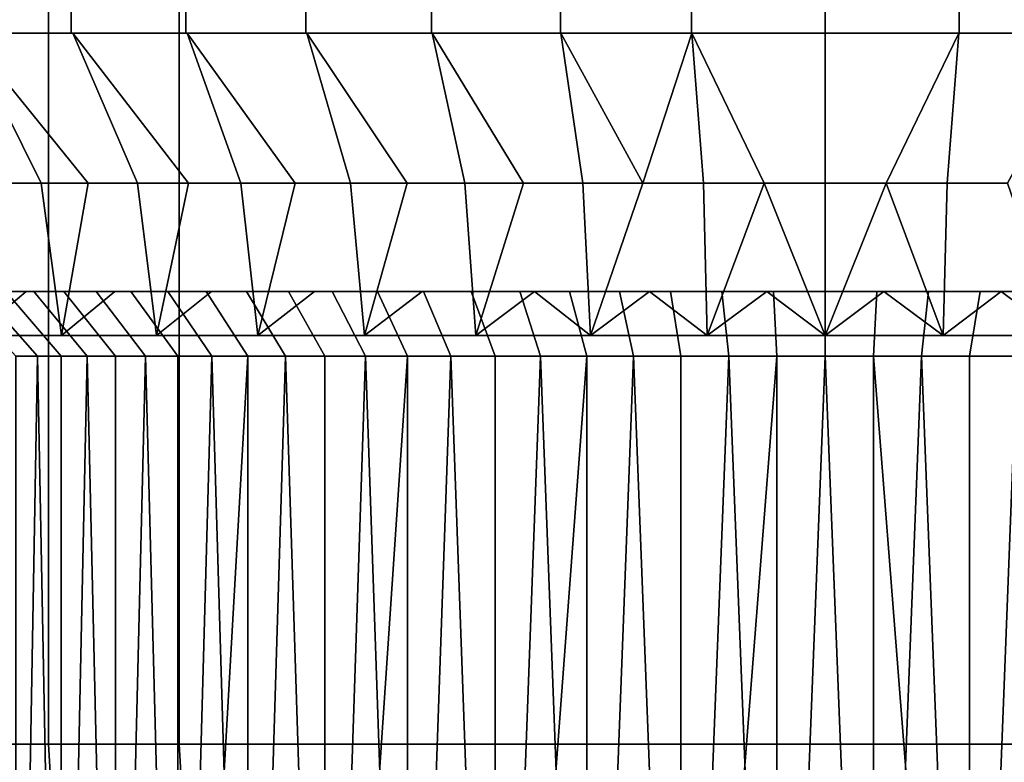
# Model space of a CAD drawing. Header units: metres. Extents: x -109 to 109, y -100 to 76.
# Tile 261 of 337: x 70.27 to 77.89, y 5.86 to 11.6. Entities that reach past the tile are written whole.
import ezdxf

# ---------------------------------------------------------------- set-up
doc = ezdxf.new("R2010")
doc.units = ezdxf.units.M
doc.layers.add('solid_21062310', color=7, linetype='CONTINUOUS')

msp = doc.modelspace()

# ---------------------------------------------------------------- linework, layer by layer
at = {"layer": 'solid_21062310'}
for points in [[(69.83886, 14.5, 8.1166), (70.666496, 14.5, 8.730422), (70.665344, 11.5, 8.729441), (69.840149, 11.5, 8.11726)], [(70.666496, 14.5, -8.730422), (69.83886, 14.5, -8.1166), (69.840149, 11.5, -8.11726), (70.665344, 11.5, -8.729441)], [(70.666496, 14.5, 8.730422), (71.550323, 14.5, 9.260166), (71.551567, 11.5, 9.260394), (70.665344, 11.5, 8.729441)], [(71.550323, 14.5, -9.260166), (70.666496, 14.5, -8.730422), (70.665344, 11.5, -8.729441), (71.551567, 11.5, -9.260394)], [(71.550323, 14.5, 9.260166), (72.481812, 14.5, 9.70073), (72.48069, 11.5, 9.700171), (71.551567, 11.5, 9.260394)], [(71.550323, 14.5, -9.260166), (71.551567, 11.5, -9.260394), (72.48069, 11.5, -9.700171), (72.481812, 14.5, -9.70073)], [(72.481812, 14.5, 9.70073), (73.452003, 14.5, 10.047871), (73.45282, 11.5, 10.047668), (72.48069, 11.5, 9.700171)], [(73.452003, 14.5, -10.047871), (72.481812, 14.5, -9.70073), (72.48069, 11.5, -9.700171), (73.45282, 11.5, -10.047668)], [(73.452003, 14.5, 10.047871), (74.451546, 14.5, 10.298244), (74.450508, 11.5, 10.298027), (73.45282, 11.5, 10.047668)], [(74.451546, 14.5, -10.298244), (73.452003, 14.5, -10.047871), (73.45282, 11.5, -10.047668), (74.450508, 11.5, -10.298027)], [(75.470818, 14.5, 10.449439), (75.464752, 11.5, 10.448322), (74.450508, 11.5, 10.298027), (74.451546, 14.5, 10.298244)], [(75.470818, 14.5, -10.449439), (74.451546, 14.5, -10.298244), (74.450508, 11.5, -10.298027), (75.464752, 11.5, -10.448322)], [(75.470818, 14.5, 10.449439), (76.5, 14.5, 10.5), (76.5, 11.5, 10.5), (75.464752, 11.5, 10.448322)], [(76.5, 14.5, -10.5), (75.470818, 14.5, -10.449439), (75.464752, 11.5, -10.448322), (76.5, 11.5, -10.5)], [(76.5, 14.5, 10.5), (77.529182, 14.5, 10.449439), (77.535248, 11.5, 10.448322), (76.5, 11.5, 10.5)], [(77.529182, 14.5, -10.449439), (76.5, 14.5, -10.5), (76.5, 11.5, -10.5), (77.535248, 11.5, -10.448322)], [(77.529182, 14.5, -10.449439), (77.535248, 11.5, -10.448322), (78.549492, 11.5, -10.298027), (78.548454, 14.5, -10.298244)], [(77.529182, 14.5, 10.449439), (78.548454, 14.5, 10.298244), (78.549492, 11.5, 10.298027), (77.535248, 11.5, 10.448322)], [(70.489227, 6, -11.526952), (69.522751, 6, -10.968957), (69.522751, 14, -10.968957), (70.489227, 14, -11.526952)], [(69.522751, 6, 10.968957), (70.489227, 6, 11.526952), (70.489227, 14, 11.526952), (69.522751, 14, 10.968957)], [(71.5, 6, -12), (70.489227, 6, -11.526952), (70.489227, 14, -11.526952), (71.5, 14, -12)], [(70.489227, 6, 11.526952), (71.5, 6, 12), (71.5, 14, 12), (70.489227, 14, 11.526952)], [(71.5, 6, -12), (71.5, 14, -12), (81.5, 14, -12), (81.5, 6, -12)], [(71.5, 14, 12), (71.5, 6, 12), (81.5, 6, 12), (81.5, 14, 12)], [(70.081909, 10.337998, -6.751787), (70.432152, 10.337998, -7.068225), (69.854477, 11.5, -8.099907), (69.09037, 11.5, -7.407413)], [(70.432152, 10.337998, 7.068224), (70.081909, 10.337998, 6.751786), (69.09037, 11.5, 7.407412), (69.854477, 11.5, 8.099906)], [(70.677902, 11.5, 8.710778), (69.854477, 11.5, 8.099906), (69.840149, 11.5, 8.11726), (70.665344, 11.5, 8.729441)], [(70.677902, 11.5, -8.710779), (70.665344, 11.5, -8.729441), (69.840149, 11.5, -8.11726), (69.854477, 11.5, -8.099907)], [(70.797974, 10.337998, -7.36651), (71.178413, 10.337998, -7.645866), (70.677902, 11.5, -8.710779), (69.854477, 11.5, -8.099907)], [(70.797974, 10.337998, -7.36651), (69.854477, 11.5, -8.099907), (70.432152, 10.337998, -7.068225)], [(71.178413, 10.337998, 7.645865), (70.797974, 10.337998, 7.366509), (69.854477, 11.5, 8.099906), (70.677902, 11.5, 8.710778)], [(70.432152, 10.337998, 7.068224), (69.854477, 11.5, 8.099906), (70.797974, 10.337998, 7.366509)], [(71.562141, 11.5, 9.240548), (70.677902, 11.5, 8.710778), (70.665344, 11.5, 8.729441), (71.551567, 11.5, 9.260394)], [(71.562149, 11.5, -9.24055), (71.551567, 11.5, -9.260394), (70.665344, 11.5, -8.729441), (70.677902, 11.5, -8.710779)], [(71.572487, 10.337998, -7.905579), (71.979202, 10.337998, -8.144994), (71.562149, 11.5, -9.24055), (70.677902, 11.5, -8.710779)], [(71.572487, 10.337998, -7.905579), (70.677902, 11.5, -8.710779), (71.178413, 10.337998, -7.645866)], [(71.979202, 10.337998, 8.144994), (71.572487, 10.337998, 7.905579), (70.677902, 11.5, 8.710778), (71.562141, 11.5, 9.240548)], [(71.178413, 10.337998, 7.645865), (70.677902, 11.5, 8.710778), (71.572487, 10.337998, 7.905579)], [(72.489258, 11.5, 9.679363), (71.562141, 11.5, 9.240548), (71.551567, 11.5, 9.260394), (72.48069, 11.5, 9.700171)], [(72.489258, 11.5, -9.679364), (72.48069, 11.5, -9.700171), (71.551567, 11.5, -9.260394), (71.562149, 11.5, -9.24055)], [(72.826385, 10.337998, 8.560554), (72.397522, 10.337998, 8.363503), (71.562141, 11.5, 9.240548), (72.489258, 11.5, 9.679363)], [(71.979202, 10.337998, 8.144994), (71.562141, 11.5, 9.240548), (72.397522, 10.337998, 8.363503)], [(72.397522, 10.337998, -8.363504), (72.826385, 10.337998, -8.560554), (72.489258, 11.5, -9.679364), (71.562149, 11.5, -9.24055)], [(72.397522, 10.337998, -8.363504), (71.562149, 11.5, -9.24055), (71.979202, 10.337998, -8.144994)], [(73.459404, 11.5, 10.026144), (72.489258, 11.5, 9.679363), (72.48069, 11.5, 9.700171), (73.45282, 11.5, 10.047668)], [(73.459412, 11.5, -10.026145), (73.45282, 11.5, -10.047668), (72.48069, 11.5, -9.700171), (72.489258, 11.5, -9.679364)], [(73.264694, 10.337998, -8.735636), (73.711319, 10.337997, -8.888295), (73.459412, 11.5, -10.026145), (72.489258, 11.5, -9.679364)], [(73.264694, 10.337998, -8.735636), (72.489258, 11.5, -9.679364), (72.826385, 10.337998, -8.560554)], [(73.711319, 10.337997, 8.888294), (73.264694, 10.337998, 8.735635), (72.489258, 11.5, 9.679363), (73.459404, 11.5, 10.026144)], [(72.826385, 10.337998, 8.560554), (72.489258, 11.5, 9.679363), (73.264694, 10.337998, 8.735635)], [(74.455025, 11.5, 10.27599), (73.459404, 11.5, 10.026144), (73.45282, 11.5, 10.047668), (74.450508, 11.5, 10.298027)], [(74.455032, 11.5, -10.27599), (74.450508, 11.5, -10.298027), (73.45282, 11.5, -10.047668), (73.459412, 11.5, -10.026145)], [(74.624863, 10.337998, 9.124823), (74.1651, 10.337997, 9.018136), (73.459404, 11.5, 10.026144), (74.455025, 11.5, 10.27599)], [(73.711319, 10.337997, 8.888294), (73.459404, 11.5, 10.026144), (74.1651, 10.337997, 9.018136)], [(74.1651, 10.337997, -9.018136), (74.624863, 10.337998, -9.124824), (74.455032, 11.5, -10.27599), (73.459412, 11.5, -10.026145)], [(74.1651, 10.337997, -9.018136), (73.459412, 11.5, -10.026145), (73.711319, 10.337997, -8.888295)], [(75.467064, 11.5, 10.425957), (74.455025, 11.5, 10.27599), (74.450508, 11.5, 10.298027), (75.464752, 11.5, 10.448322)], [(75.467072, 11.5, -10.425957), (75.464752, 11.5, -10.448322), (74.450508, 11.5, -10.298027), (74.455032, 11.5, -10.27599)], [(74.624863, 10.337998, 9.124823), (74.455025, 11.5, 10.27599), (75.467064, 11.5, 10.425957), (75.089424, 10.337998, 9.208085)], [(75.089432, 10.337998, -9.208085), (75.55761, 10.337998, -9.26771), (75.467072, 11.5, -10.425957), (74.455032, 11.5, -10.27599)], [(75.089432, 10.337998, -9.208085), (74.455032, 11.5, -10.27599), (74.624863, 10.337998, -9.124824)], [(75.089424, 10.337998, 9.208085), (75.467064, 11.5, 10.425957), (75.55761, 10.337998, 9.26771)], [(76.5, 11.5, 10.4775), (75.467064, 11.5, 10.425957), (75.464752, 11.5, 10.448322), (76.5, 11.5, 10.5)], [(75.467072, 11.5, -10.425957), (76.5, 11.5, -10.4775), (76.5, 11.5, -10.5), (75.464752, 11.5, -10.448322)], [(75.467064, 11.5, 10.425957), (76.5, 11.5, 10.4775), (76.5, 10.338, 9.3155), (76.028206, 10.337999, 9.303545)], [(75.55761, 10.337998, 9.26771), (75.467064, 11.5, 10.425957), (76.028206, 10.337999, 9.303545)], [(76.028206, 10.337999, -9.303545), (76.5, 10.338, -9.3155), (76.5, 11.5, -10.4775), (75.467072, 11.5, -10.425957)], [(76.028206, 10.337999, -9.303545), (75.467072, 11.5, -10.425957), (75.55761, 10.337998, -9.26771)], [(77.532936, 11.5, -10.425957), (76.5, 11.5, -10.4775), (76.5, 10.338, -9.3155), (76.971794, 10.337999, -9.303545)], [(76.5, 11.5, 10.4775), (77.532928, 11.5, 10.425957), (76.971794, 10.337999, 9.303545), (76.5, 10.338, 9.3155)], [(77.532928, 11.5, 10.425957), (76.5, 11.5, 10.4775), (76.5, 11.5, 10.5), (77.535248, 11.5, 10.448322)], [(76.5, 11.5, -10.4775), (77.532936, 11.5, -10.425957), (77.535248, 11.5, -10.448322), (76.5, 11.5, -10.5)], [(77.532936, 11.5, -10.425957), (76.971794, 10.337999, -9.303545), (77.44239, 10.337998, -9.26771)], [(77.532928, 11.5, 10.425957), (77.44239, 10.337998, 9.26771), (76.971794, 10.337999, 9.303545)], [(78.544975, 11.5, -10.27599), (77.532936, 11.5, -10.425957), (77.44239, 10.337998, -9.26771), (77.910576, 10.337998, -9.208085)], [(77.532928, 11.5, 10.425957), (78.544968, 11.5, 10.27599), (77.910568, 10.337998, 9.208085), (77.44239, 10.337998, 9.26771)], [(77.532928, 11.5, 10.425957), (77.535248, 11.5, 10.448322), (78.549492, 11.5, 10.298027), (78.544968, 11.5, 10.27599)], [(77.532936, 11.5, -10.425957), (78.544975, 11.5, -10.27599), (78.549492, 11.5, -10.298027), (77.535248, 11.5, -10.448322)], [(70.432152, 10.337998, -7.068225), (70.081909, 10.337998, -6.751787), (69.912949, 9.162004, -6.587053), (70.590309, 9.162004, -7.200979)], [(70.081909, 10.337998, 6.751786), (70.432152, 10.337998, 7.068224), (70.590309, 9.162004, 7.200979), (69.912949, 9.162004, 6.587053)], [(70.797974, 10.337998, -7.36651), (70.432152, 10.337998, -7.068225), (70.590309, 9.162004, -7.200979)], [(70.432152, 10.337998, 7.068224), (70.797974, 10.337998, 7.366509), (70.590309, 9.162004, 7.200979)], [(71.178413, 10.337998, -7.645866), (70.797974, 10.337998, -7.36651), (70.590309, 9.162004, -7.200979), (71.324585, 9.162004, -7.745555)], [(70.797974, 10.337998, 7.366509), (71.178413, 10.337998, 7.645865), (71.324585, 9.162004, 7.745555), (70.590309, 9.162004, 7.200979)], [(71.572487, 10.337998, -7.905579), (71.178413, 10.337998, -7.645866), (71.324585, 9.162004, -7.745555)], [(71.178413, 10.337998, 7.645865), (71.572487, 10.337998, 7.905579), (71.324585, 9.162004, 7.745555)], [(71.979202, 10.337998, -8.144994), (71.572487, 10.337998, -7.905579), (71.324585, 9.162004, -7.745555), (72.108704, 9.162004, -8.215537)], [(71.572487, 10.337998, 7.905579), (71.979202, 10.337998, 8.144994), (72.108704, 9.162004, 8.215537), (71.324585, 9.162004, 7.745555)], [(72.397522, 10.337998, -8.363504), (71.979202, 10.337998, -8.144994), (72.108704, 9.162004, -8.215537)], [(71.979202, 10.337998, 8.144994), (72.397522, 10.337998, 8.363503), (72.108704, 9.162004, 8.215537)], [(72.826385, 10.337998, -8.560554), (72.397522, 10.337998, -8.363504), (72.108704, 9.162004, -8.215537), (72.935112, 9.162004, -8.6064)], [(72.397522, 10.337998, 8.363503), (72.826385, 10.337998, 8.560554), (72.935112, 9.162004, 8.6064), (72.108704, 9.162004, 8.215537)], [(73.264694, 10.337998, -8.735636), (72.826385, 10.337998, -8.560554), (72.935112, 9.162004, -8.6064)], [(72.826385, 10.337998, 8.560554), (73.264694, 10.337998, 8.735635), (72.935112, 9.162004, 8.6064)], [(73.711319, 10.337997, -8.888295), (73.264694, 10.337998, -8.735636), (72.935112, 9.162004, -8.6064), (73.795853, 9.162004, -8.914378)], [(73.264694, 10.337998, 8.735635), (73.711319, 10.337997, 8.888294), (73.795853, 9.162004, 8.914378), (72.935112, 9.162004, 8.6064)], [(74.1651, 10.337997, -9.018136), (73.711319, 10.337997, -8.888295), (73.795853, 9.162004, -8.914378)], [(73.711319, 10.337997, 8.888294), (74.1651, 10.337997, 9.018136), (73.795853, 9.162004, 8.914378)], [(74.624863, 10.337998, -9.124824), (74.1651, 10.337997, -9.018136), (73.795853, 9.162004, -8.914378), (74.682632, 9.162004, -9.136505)], [(74.1651, 10.337997, 9.018136), (74.624863, 10.337998, 9.124823), (74.682632, 9.162004, 9.136505), (73.795853, 9.162004, 8.914378)], [(75.089432, 10.337998, -9.208085), (74.624863, 10.337998, -9.124824), (74.682632, 9.162004, -9.136505)], [(74.624863, 10.337998, 9.124823), (75.089424, 10.337998, 9.208085), (74.682632, 9.162004, 9.136505)], [(75.55761, 10.337998, -9.26771), (75.089432, 10.337998, -9.208085), (74.682632, 9.162004, -9.136505), (75.586922, 9.162004, -9.270643)], [(75.089424, 10.337998, 9.208085), (75.55761, 10.337998, 9.26771), (75.586922, 9.162004, 9.270643), (74.682632, 9.162004, 9.136505)], [(75.55761, 10.337998, -9.26771), (75.586922, 9.162004, -9.270643), (76.5, 9.162004, -9.3155), (76.028206, 10.337999, -9.303545)], [(75.55761, 10.337998, 9.26771), (76.028206, 10.337999, 9.303545), (75.586922, 9.162004, 9.270643)], [(76.028206, 10.337999, 9.303545), (76.5, 10.338, 9.3155), (76.5, 9.162004, 9.3155), (75.586922, 9.162004, 9.270643)], [(76.028206, 10.337999, -9.303545), (76.5, 9.162004, -9.3155), (76.5, 10.338, -9.3155)], [(76.971794, 10.337999, -9.303545), (76.5, 10.338, -9.3155), (76.5, 9.162004, -9.3155), (77.413078, 9.162004, -9.270643)], [(76.5, 10.338, 9.3155), (76.971794, 10.337999, 9.303545), (76.5, 9.162004, 9.3155)], [(77.44239, 10.337998, 9.26771), (77.413078, 9.162004, 9.270643), (76.5, 9.162004, 9.3155), (76.971794, 10.337999, 9.303545)], [(77.44239, 10.337998, -9.26771), (76.971794, 10.337999, -9.303545), (77.413078, 9.162004, -9.270643)], [(77.910576, 10.337998, -9.208085), (77.44239, 10.337998, -9.26771), (77.413078, 9.162004, -9.270643), (78.317368, 9.162004, -9.136505)], [(77.44239, 10.337998, 9.26771), (77.910568, 10.337998, 9.208085), (78.317368, 9.162004, 9.136505), (77.413078, 9.162004, 9.270643)], [(70.159279, 9.5, -3.814365), (70.375885, 9.5, -4.153328), (68.650032, 9.5, -4.355226), (68.250862, 9.5, -3.541685)], [(70.375885, 9.5, 4.153332), (68.650032, 9.5, 4.355226), (69.132713, 9.5, 5.129532), (70.609497, 9.5, 4.478972)], [(70.375885, 9.5, 4.153332), (70.159279, 9.5, 3.814368), (68.650032, 9.5, 4.355226)], [(70.859222, 9.5, -4.789586), (71.127335, 9.5, -5.088079), (69.132713, 9.5, -5.129532), (68.650032, 9.5, -4.355226)], [(70.609489, 9.5, -4.47897), (70.859222, 9.5, -4.789586), (68.650032, 9.5, -4.355226)], [(70.375885, 9.5, -4.153328), (70.609489, 9.5, -4.47897), (68.650032, 9.5, -4.355226)], [(71.127335, 9.5, 5.088082), (69.132713, 9.5, 5.129532), (69.68734, 9.5, 5.846404), (71.411888, 9.5, 5.372636)], [(70.859222, 9.5, 4.789588), (70.609497, 9.5, 4.478972), (69.132713, 9.5, 5.129532)], [(71.127335, 9.5, 5.088082), (70.859222, 9.5, 4.789588), (69.132713, 9.5, 5.129532)], [(71.411888, 9.5, -5.372634), (71.710381, 9.5, -5.640747), (69.68734, 9.5, -5.846404), (69.132713, 9.5, -5.129532)], [(71.127335, 9.5, -5.088079), (71.411888, 9.5, -5.372634), (69.132713, 9.5, -5.129532)], [(69.299019, 9.162004, 5.909691), (69.912949, 9.162004, 6.587053), (70.315765, 9.5, 6.50709), (69.68734, 9.5, 5.846404)], [(69.299019, 9.162004, -5.909691), (69.68734, 9.5, -5.846404), (70.315765, 9.5, -6.50709), (69.912949, 9.162004, -6.587053)], [(71.710381, 9.5, 5.640749), (69.68734, 9.5, 5.846404), (70.315765, 9.5, 6.50709), (72.020988, 9.5, 5.890477)], [(71.710381, 9.5, 5.640749), (71.411888, 9.5, 5.372636), (69.68734, 9.5, 5.846404)], [(72.346619, 9.5, -6.124084), (72.685562, 9.5, -6.340685), (70.315765, 9.5, -6.50709), (69.68734, 9.5, -5.846404)], [(72.020988, 9.5, -5.890475), (72.346619, 9.5, -6.124084), (69.68734, 9.5, -5.846404)], [(71.710381, 9.5, -5.640747), (72.020988, 9.5, -5.890475), (69.68734, 9.5, -5.846404)], [(70.237671, 8.999996, -2.897114), (70.403702, 8.999996, -3.231897), (69.961525, 9.5, -3.465024), (69.784302, 9.5, -3.107899)], [(70.237679, 8.999996, 2.897117), (69.784309, 9.5, 3.107903), (69.961525, 9.5, 3.465028), (70.403702, 8.999996, 3.2319)], [(69.912949, 9.162004, 6.587053), (70.590309, 9.162004, 7.200979), (71.004105, 9.5, 7.098603), (70.315765, 9.5, 6.50709)], [(69.912949, 9.162004, -6.587053), (70.315765, 9.5, -6.50709), (71.004105, 9.5, -7.098603), (70.590309, 9.162004, -7.200979)], [(70.403702, 8.999996, -3.231897), (70.587631, 8.999996, -3.55723), (70.159279, 9.5, -3.814365), (69.961525, 9.5, -3.465024)], [(70.403702, 8.999996, 3.2319), (69.961525, 9.5, 3.465028), (70.159279, 9.5, 3.814368), (70.587631, 8.999996, 3.557232)], [(70.587631, 8.999996, -3.55723), (70.788918, 8.999996, -3.872146), (70.375885, 9.5, -4.153328), (70.159279, 9.5, -3.814365)], [(70.788918, 8.999996, 3.872148), (70.587631, 8.999996, 3.557232), (70.159279, 9.5, 3.814368), (70.375885, 9.5, 4.153332)], [(72.68557, 9.5, 6.340687), (70.315765, 9.5, 6.50709), (71.004105, 9.5, 7.098603), (73.034897, 9.5, 6.538435)], [(72.346619, 9.5, 6.124085), (72.020988, 9.5, 5.890477), (70.315765, 9.5, 6.50709)], [(72.68557, 9.5, 6.340687), (72.346619, 9.5, 6.124085), (70.315765, 9.5, 6.50709)], [(73.759949, 9.5, -6.873666), (74.137604, 9.5, -7.01232), (71.004105, 9.5, -7.098603), (70.315765, 9.5, -6.50709)], [(73.392014, 9.5, -6.715655), (73.759949, 9.5, -6.873666), (70.315765, 9.5, -6.50709)], [(73.034897, 9.5, -6.538434), (73.392014, 9.5, -6.715655), (70.315765, 9.5, -6.50709)], [(72.685562, 9.5, -6.340685), (73.034897, 9.5, -6.538434), (70.315765, 9.5, -6.50709)], [(71.006958, 8.999996, -4.175703), (70.609489, 9.5, -4.47897), (70.375885, 9.5, -4.153328), (70.788918, 8.999996, -3.872146)], [(71.006958, 8.999996, 4.175705), (70.788918, 8.999996, 3.872148), (70.375885, 9.5, 4.153332), (70.609497, 9.5, 4.478972)], [(70.590309, 9.162004, 7.200979), (71.324585, 9.162004, 7.745555), (71.751602, 9.5, 7.618316), (71.004105, 9.5, 7.098603)], [(70.590309, 9.162004, -7.200979), (71.004105, 9.5, -7.098603), (71.751602, 9.5, -7.618316), (71.324585, 9.162004, -7.745555)], [(71.241104, 8.999996, -4.466993), (70.859222, 9.5, -4.789586), (70.609489, 9.5, -4.47897), (71.006958, 8.999996, -4.175703)], [(71.241104, 8.999996, 4.466995), (71.006958, 8.999996, 4.175705), (70.609497, 9.5, 4.478972), (70.859222, 9.5, 4.789588)], [(71.490654, 8.999996, -4.74515), (71.127335, 9.5, -5.088079), (70.859222, 9.5, -4.789586), (71.241104, 8.999996, -4.466993)], [(71.490654, 8.999996, 4.745152), (71.241104, 8.999996, 4.466995), (70.859222, 9.5, 4.789588), (71.127335, 9.5, 5.088082)], [(74.137604, 9.5, 7.012321), (71.004105, 9.5, 7.098603), (71.751602, 9.5, 7.618316), (74.521645, 9.5, 7.130449)], [(73.392021, 9.5, 6.715657), (73.034897, 9.5, 6.538435), (71.004105, 9.5, 7.098603)], [(73.759956, 9.5, 6.873668), (73.392021, 9.5, 6.715657), (71.004105, 9.5, 7.098603)], [(74.137604, 9.5, 7.012321), (73.759956, 9.5, 6.873668), (71.004105, 9.5, 7.098603)], [(75.700111, 9.5, -7.356211), (76.100716, 9.5, -7.388991), (71.751602, 9.5, -7.618316), (71.004105, 9.5, -7.098603)], [(75.301659, 9.5, -7.302052), (75.700111, 9.5, -7.356211), (71.004105, 9.5, -7.098603)], [(74.908836, 9.5, -7.226904), (75.301659, 9.5, -7.302052), (71.004105, 9.5, -7.098603)], [(74.521645, 9.5, -7.130448), (74.908836, 9.5, -7.226904), (71.004105, 9.5, -7.098603)], [(74.137604, 9.5, -7.01232), (74.521645, 9.5, -7.130448), (71.004105, 9.5, -7.098603)], [(71.490654, 8.999996, -4.74515), (71.754868, 8.999996, -5.009363), (71.411888, 9.5, -5.372634), (71.127335, 9.5, -5.088079)], [(71.754868, 8.999996, 5.009364), (71.490654, 8.999996, 4.745152), (71.127335, 9.5, 5.088082), (71.411888, 9.5, 5.372636)], [(71.324585, 9.162004, 7.745555), (72.108704, 9.162004, 8.215537), (72.546799, 9.5, 8.060247), (71.751602, 9.5, 7.618316)], [(71.324585, 9.162004, -7.745555), (71.751602, 9.5, -7.618316), (72.546799, 9.5, -8.060247), (72.108704, 9.162004, -8.215537)], [(71.754868, 8.999996, -5.009363), (72.032982, 8.999996, -5.258876), (71.710381, 9.5, -5.640747), (71.411888, 9.5, -5.372634)], [(71.754868, 8.999996, 5.009364), (71.411888, 9.5, 5.372636), (71.710381, 9.5, 5.640749), (72.03299, 8.999996, 5.258877)], [(72.032982, 8.999996, -5.258876), (72.324211, 8.999996, -5.492975), (72.020988, 9.5, -5.890475), (71.710381, 9.5, -5.640747)], [(72.03299, 8.999996, 5.258877), (71.710381, 9.5, 5.640749), (72.020988, 9.5, 5.890477), (72.324211, 8.999996, 5.492976)], [(76.899284, 9.5, 7.388991), (71.751602, 9.5, 7.618316), (72.546799, 9.5, 8.060247), (81.248398, 9.5, 7.618316)], [(74.908836, 9.5, 7.226905), (74.521645, 9.5, 7.130449), (71.751602, 9.5, 7.618316)], [(75.301659, 9.5, 7.302053), (74.908836, 9.5, 7.226905), (71.751602, 9.5, 7.618316)], [(75.700119, 9.5, 7.356211), (75.301659, 9.5, 7.302053), (71.751602, 9.5, 7.618316)], [(76.100723, 9.5, 7.388991), (75.700119, 9.5, 7.356211), (71.751602, 9.5, 7.618316)], [(76.5, 9.5, 7.400004), (76.100723, 9.5, 7.388991), (71.751602, 9.5, 7.618316)], [(76.899284, 9.5, 7.388991), (76.5, 9.5, 7.400004), (71.751602, 9.5, 7.618316)], [(80.453201, 9.5, -8.060247), (72.546799, 9.5, -8.060247), (71.751602, 9.5, -7.618316)], [(76.100716, 9.5, -7.388991), (81.248398, 9.5, -7.618316), (80.453201, 9.5, -8.060247), (71.751602, 9.5, -7.618316)], [(72.324211, 8.999996, -5.492975), (72.627708, 8.999996, -5.710985), (72.346619, 9.5, -6.124084), (72.020988, 9.5, -5.890475)], [(72.324211, 8.999996, 5.492976), (72.020988, 9.5, 5.890477), (72.346619, 9.5, 6.124085), (72.627708, 8.999996, 5.710986)], [(72.108704, 9.162004, 8.215537), (72.935112, 9.162004, 8.6064), (73.381607, 9.5, 8.417965), (72.546799, 9.5, 8.060247)], [(72.108704, 9.162004, -8.215537), (72.546799, 9.5, -8.060247), (73.381607, 9.5, -8.417965), (72.935112, 9.162004, -8.6064)], [(72.627708, 8.999996, -5.710985), (72.942604, 8.999996, -5.912269), (72.685562, 9.5, -6.340685), (72.346619, 9.5, -6.124084)], [(72.627708, 8.999996, 5.710986), (72.346619, 9.5, 6.124085), (72.68557, 9.5, 6.340687), (72.942604, 8.999996, 5.91227)], [(72.546799, 9.5, 8.060247), (80.453201, 9.5, 8.060247), (81.248398, 9.5, 7.618316)], [(72.546799, 9.5, 8.060247), (73.381607, 9.5, 8.417965), (80.453201, 9.5, 8.060247)], [(79.618393, 9.5, -8.417965), (73.381607, 9.5, -8.417965), (72.546799, 9.5, -8.060247)], [(80.453201, 9.5, -8.060247), (79.618393, 9.5, -8.417965), (72.546799, 9.5, -8.060247)], [(72.942604, 8.999996, -5.912269), (73.26796, 8.999996, -6.09622), (73.034897, 9.5, -6.538434), (72.685562, 9.5, -6.340685)], [(73.26796, 8.999996, 6.096221), (72.942604, 8.999996, 5.91227), (72.68557, 9.5, 6.340687), (73.034897, 9.5, 6.538435)], [(72.935112, 9.162004, 8.6064), (73.795853, 9.162004, 8.914378), (74.251144, 9.5, 8.691162), (73.381607, 9.5, 8.417965)], [(72.935112, 9.162004, -8.6064), (73.381607, 9.5, -8.417965), (74.251144, 9.5, -8.691162), (73.795853, 9.162004, -8.914378)], [(73.602798, 8.999996, -6.262286), (73.392014, 9.5, -6.715655), (73.034897, 9.5, -6.538434), (73.26796, 8.999996, -6.09622)], [(73.602798, 8.999996, 6.262287), (73.26796, 8.999996, 6.096221), (73.034897, 9.5, 6.538435), (73.392021, 9.5, 6.715657)], [(73.381607, 9.5, 8.417965), (79.618393, 9.5, 8.417965), (80.453201, 9.5, 8.060247)], [(73.381607, 9.5, 8.417965), (74.251144, 9.5, 8.691162), (79.618393, 9.5, 8.417965)], [(78.748856, 9.5, -8.691162), (74.251144, 9.5, -8.691162), (73.381607, 9.5, -8.417965)], [(79.618393, 9.5, -8.417965), (78.748856, 9.5, -8.691162), (73.381607, 9.5, -8.417965)], [(73.946114, 8.999996, -6.409967), (73.759949, 9.5, -6.873666), (73.392014, 9.5, -6.715655), (73.602798, 8.999996, -6.262286)], [(73.946121, 8.999996, 6.409968), (73.602798, 8.999996, 6.262287), (73.392021, 9.5, 6.715657), (73.759956, 9.5, 6.873668)], [(74.296883, 8.999996, -6.538828), (74.137604, 9.5, -7.01232), (73.759949, 9.5, -6.873666), (73.946114, 8.999996, -6.409967)], [(74.296883, 8.999996, 6.538829), (73.946121, 8.999996, 6.409968), (73.759956, 9.5, 6.873668), (74.137604, 9.5, 7.012321)], [(73.795853, 9.162004, 8.914378), (74.682632, 9.162004, 9.136505), (74.251144, 9.5, 8.691162)], [(74.682632, 9.162004, -9.136505), (73.795853, 9.162004, -8.914378), (74.251144, 9.5, -8.691162)], [(74.296883, 8.999996, -6.538828), (74.654068, 8.999996, -6.648499), (74.521645, 9.5, -7.130448), (74.137604, 9.5, -7.01232)], [(74.654076, 8.999996, 6.6485), (74.296883, 8.999996, 6.538829), (74.137604, 9.5, 7.012321), (74.521645, 9.5, 7.130449)], [(74.251144, 9.5, 8.691162), (78.748856, 9.5, 8.691162), (79.618393, 9.5, 8.417965)], [(74.251144, 9.5, 8.691162), (75.139305, 9.5, 8.873375), (78.748856, 9.5, 8.691162)], [(74.682632, 9.162004, 9.136505), (75.139305, 9.5, 8.873375), (74.251144, 9.5, 8.691162)], [(77.860695, 9.5, -8.873375), (75.139305, 9.5, -8.873375), (74.251144, 9.5, -8.691162)], [(74.682632, 9.162004, -9.136505), (74.251144, 9.5, -8.691162), (75.139305, 9.5, -8.873375)], [(78.748856, 9.5, -8.691162), (77.860695, 9.5, -8.873375), (74.251144, 9.5, -8.691162)], [(74.654068, 8.999996, -6.648499), (75.016655, 8.999996, -6.738671), (74.908836, 9.5, -7.226904), (74.521645, 9.5, -7.130448)], [(75.016663, 8.999996, 6.738672), (74.654076, 8.999996, 6.6485), (74.521645, 9.5, 7.130449), (74.908836, 9.5, 7.226905)], [(74.682632, 9.162004, 9.136505), (75.586922, 9.162004, 9.270643), (75.139305, 9.5, 8.873375)], [(75.586922, 9.162004, -9.270643), (74.682632, 9.162004, -9.136505), (75.139305, 9.5, -8.873375)], [(75.016655, 8.999996, -6.738671), (75.383606, 8.999996, -6.809087), (75.301659, 9.5, -7.302052), (74.908836, 9.5, -7.226904)], [(75.016663, 8.999996, 6.738672), (74.908836, 9.5, 7.226905), (75.301659, 9.5, 7.302053), (75.383606, 8.999996, 6.809087)], [(75.139305, 9.5, 8.873375), (77.860695, 9.5, 8.873375), (78.748856, 9.5, 8.691162)], [(75.139305, 9.5, 8.873375), (76.046928, 9.5, 8.965803), (77.860695, 9.5, 8.873375)], [(75.586922, 9.162004, 9.270643), (76.046928, 9.5, 8.965803), (75.139305, 9.5, 8.873375)], [(76.953072, 9.5, -8.965803), (76.046928, 9.5, -8.965803), (75.139305, 9.5, -8.873375)], [(75.586922, 9.162004, -9.270643), (75.139305, 9.5, -8.873375), (76.046928, 9.5, -8.965803)], [(77.860695, 9.5, -8.873375), (76.953072, 9.5, -8.965803), (75.139305, 9.5, -8.873375)], [(75.383606, 8.999996, -6.809087), (75.753868, 8.999996, -6.85954), (75.700111, 9.5, -7.356211), (75.301659, 9.5, -7.302052)], [(75.383606, 8.999996, 6.809087), (75.301659, 9.5, 7.302053), (75.700119, 9.5, 7.356211), (75.753868, 8.999996, 6.85954)], [(75.586922, 9.162004, 9.270643), (76.5, 9.162004, 9.3155), (76.046928, 9.5, 8.965803)], [(76.5, 9.162004, -9.3155), (75.586922, 9.162004, -9.270643), (76.046928, 9.5, -8.965803)], [(75.753868, 8.999996, -6.85954), (76.126373, 8.999996, -6.889877), (76.100716, 9.5, -7.388991), (75.700111, 9.5, -7.356211)], [(75.753868, 8.999996, 6.85954), (75.700119, 9.5, 7.356211), (76.100723, 9.5, 7.388991), (76.126373, 8.999996, 6.889877)], [(76.046928, 9.5, 8.965803), (76.953072, 9.5, 8.965803), (77.860695, 9.5, 8.873375)], [(76.5, 9.162004, 9.3155), (76.953072, 9.5, 8.965803), (76.046928, 9.5, 8.965803)], [(76.5, 9.162004, -9.3155), (76.046928, 9.5, -8.965803), (76.953072, 9.5, -8.965803)], [(76.100716, 9.5, -7.388991), (76.5, 9.5, -7.400004), (81.248398, 9.5, -7.618316)], [(76.126373, 8.999996, -6.889877), (76.5, 8.999996, -6.9), (76.5, 9.5, -7.400004), (76.100716, 9.5, -7.388991)], [(76.5, 8.999996, 6.9), (76.126373, 8.999996, 6.889877), (76.100723, 9.5, 7.388991), (76.5, 9.5, 7.400004)], [(77.413078, 9.162004, 9.270643), (76.953072, 9.5, 8.965803), (76.5, 9.162004, 9.3155)], [(77.413078, 9.162004, -9.270643), (76.5, 9.162004, -9.3155), (76.953072, 9.5, -8.965803)], [(76.5, 9.5, -7.400004), (76.899277, 9.5, -7.388991), (81.248398, 9.5, -7.618316)], [(76.5, 8.999996, -6.9), (76.873627, 8.999996, -6.889877), (76.899277, 9.5, -7.388991), (76.5, 9.5, -7.400004)], [(76.873627, 8.999996, 6.889877), (76.5, 8.999996, 6.9), (76.5, 9.5, 7.400004), (76.899284, 9.5, 7.388991)], [(77.246132, 8.999996, -6.85954), (77.299881, 9.5, -7.356211), (76.899277, 9.5, -7.388991), (76.873627, 8.999996, -6.889877)], [(77.246132, 8.999996, 6.85954), (76.873627, 8.999996, 6.889877), (76.899284, 9.5, 7.388991), (77.299889, 9.5, 7.356211)], [(76.899277, 9.5, -7.388991), (77.299881, 9.5, -7.356211), (81.248398, 9.5, -7.618316)], [(77.299889, 9.5, 7.356211), (76.899284, 9.5, 7.388991), (81.248398, 9.5, 7.618316), (81.995895, 9.5, 7.098603)], [(77.413078, 9.162004, 9.270643), (77.860695, 9.5, 8.873375), (76.953072, 9.5, 8.965803)], [(77.413078, 9.162004, -9.270643), (76.953072, 9.5, -8.965803), (77.860695, 9.5, -8.873375)], [(77.616394, 8.999996, -6.809087), (77.698341, 9.5, -7.302053), (77.299881, 9.5, -7.356211), (77.246132, 8.999996, -6.85954)], [(77.616394, 8.999996, 6.809087), (77.246132, 8.999996, 6.85954), (77.299889, 9.5, 7.356211), (77.698341, 9.5, 7.302052)], [(77.299881, 9.5, -7.356211), (77.698341, 9.5, -7.302053), (81.248398, 9.5, -7.618316)], [(77.698341, 9.5, 7.302052), (77.299889, 9.5, 7.356211), (81.995895, 9.5, 7.098603)], [(77.413078, 9.162004, 9.270643), (78.317368, 9.162004, 9.136505), (77.860695, 9.5, 8.873375)], [(78.317368, 9.162004, -9.136505), (77.413078, 9.162004, -9.270643), (77.860695, 9.5, -8.873375)], [(77.983337, 8.999996, -6.738672), (78.091164, 9.5, -7.226905), (77.698341, 9.5, -7.302053), (77.616394, 8.999996, -6.809087)], [(77.983345, 8.999996, 6.738671), (77.616394, 8.999996, 6.809087), (77.698341, 9.5, 7.302052), (78.091164, 9.5, 7.226904)], [(78.091164, 9.5, 7.226904), (77.698341, 9.5, 7.302052), (81.995895, 9.5, 7.098603)], [(77.698341, 9.5, -7.302053), (78.091164, 9.5, -7.226905), (81.248398, 9.5, -7.618316)], [(78.317368, 9.162004, 9.136505), (78.748856, 9.5, 8.691162), (77.860695, 9.5, 8.873375)], [(78.317368, 9.162004, -9.136505), (77.860695, 9.5, -8.873375), (78.748856, 9.5, -8.691162)], [(70.58773, -0.5, -3.556656), (70.403702, 8.999996, -3.231897), (70.237671, 8.999996, -2.897114), (70.238052, -0.5, -2.897876)], [(70.238052, -0.5, 2.897876), (70.237679, 8.999996, 2.897117), (70.403702, 8.999996, 3.2319)], [(70.58773, -0.5, 3.556656), (70.238052, -0.5, 2.897876), (70.403702, 8.999996, 3.2319), (70.587631, 8.999996, 3.557232)], [(70.58773, -0.5, -3.556656), (70.587631, 8.999996, -3.55723), (70.403702, 8.999996, -3.231897)], [(71.007584, -0.5, -4.176429), (70.788918, 8.999996, -3.872146), (70.587631, 8.999996, -3.55723), (70.58773, -0.5, -3.556656)], [(70.58773, -0.5, 3.556656), (70.587631, 8.999996, 3.557232), (70.788918, 8.999996, 3.872148)], [(71.007584, -0.5, 4.176429), (70.58773, -0.5, 3.556656), (70.788918, 8.999996, 3.872148), (71.006958, 8.999996, 4.175705)], [(71.007584, -0.5, -4.176429), (71.006958, 8.999996, -4.175703), (70.788918, 8.999996, -3.872146)], [(71.007584, -0.5, -4.176429), (71.490387, -0.5, -4.744339), (71.241104, 8.999996, -4.466993), (71.006958, 8.999996, -4.175703)], [(71.007584, -0.5, 4.176429), (71.006958, 8.999996, 4.175705), (71.241104, 8.999996, 4.466995)], [(71.007584, -0.5, 4.176429), (71.241104, 8.999996, 4.466995), (71.490654, 8.999996, 4.745152), (71.490387, -0.5, 4.744339)], [(71.490387, -0.5, -4.744339), (71.490654, 8.999996, -4.74515), (71.241104, 8.999996, -4.466993)], [(71.490387, -0.5, -4.744339), (72.033951, -0.5, -5.259573), (71.754868, 8.999996, -5.009363), (71.490654, 8.999996, -4.74515)], [(71.490387, -0.5, 4.744339), (72.03299, 8.999996, 5.258877), (72.324211, 8.999996, 5.492976), (72.033951, -0.5, 5.259573)], [(71.490387, -0.5, 4.744339), (71.754868, 8.999996, 5.009364), (72.03299, 8.999996, 5.258877)], [(71.490387, -0.5, 4.744339), (71.490654, 8.999996, 4.745152), (71.754868, 8.999996, 5.009364)], [(72.033951, -0.5, -5.259573), (72.032982, 8.999996, -5.258876), (71.754868, 8.999996, -5.009363)], [(72.627235, -0.5, -5.710265), (72.324211, 8.999996, -5.492975), (72.032982, 8.999996, -5.258876), (72.033951, -0.5, -5.259573)], [(72.627235, -0.5, 5.710265), (72.033951, -0.5, 5.259573), (72.324211, 8.999996, 5.492976), (72.627708, 8.999996, 5.710986)], [(72.627235, -0.5, -5.710265), (72.627708, 8.999996, -5.710985), (72.324211, 8.999996, -5.492975)], [(73.269119, -0.5, -6.096686), (72.942604, 8.999996, -5.912269), (72.627708, 8.999996, -5.710985), (72.627235, -0.5, -5.710265)], [(72.627235, -0.5, 5.710265), (73.26796, 8.999996, 6.096221), (73.602798, 8.999996, 6.262287), (73.269119, -0.5, 6.096686)], [(72.627235, -0.5, 5.710265), (72.942604, 8.999996, 5.91227), (73.26796, 8.999996, 6.096221)], [(72.627235, -0.5, 5.710265), (72.627708, 8.999996, 5.710986), (72.942604, 8.999996, 5.91227)], [(73.269119, -0.5, -6.096686), (73.26796, 8.999996, -6.09622), (72.942604, 8.999996, -5.912269)], [(73.945175, -0.5, -6.409269), (73.602798, 8.999996, -6.262286), (73.26796, 8.999996, -6.09622), (73.269119, -0.5, -6.096686)], [(73.269119, -0.5, 6.096686), (73.602798, 8.999996, 6.262287), (73.946121, 8.999996, 6.409968), (73.945175, -0.5, 6.409269)], [(73.945175, -0.5, -6.409269), (73.946114, 8.999996, -6.409967), (73.602798, 8.999996, -6.262286)], [(73.945175, -0.5, -6.409269), (74.655312, -0.5, -6.648661), (74.296883, 8.999996, -6.538828), (73.946114, 8.999996, -6.409967)], [(73.945175, -0.5, 6.409269), (74.654076, 8.999996, 6.6485), (75.016663, 8.999996, 6.738672), (74.655312, -0.5, 6.648661)], [(73.945175, -0.5, 6.409269), (74.296883, 8.999996, 6.538829), (74.654076, 8.999996, 6.6485)], [(73.945175, -0.5, 6.409269), (73.946121, 8.999996, 6.409968), (74.296883, 8.999996, 6.538829)], [(74.655312, -0.5, -6.648661), (74.654068, 8.999996, -6.648499), (74.296883, 8.999996, -6.538828)], [(74.655312, -0.5, -6.648661), (75.382591, -0.5, -6.808657), (75.016655, 8.999996, -6.738671), (74.654068, 8.999996, -6.648499)], [(75.382591, -0.5, 6.808657), (74.655312, -0.5, 6.648661), (75.016663, 8.999996, 6.738672), (75.383606, 8.999996, 6.809087)], [(75.382591, -0.5, -6.808657), (75.383606, 8.999996, -6.809087), (75.016655, 8.999996, -6.738671)], [(76.127686, -0.5, -6.889729), (75.753868, 8.999996, -6.85954), (75.383606, 8.999996, -6.809087), (75.382591, -0.5, -6.808657)], [(75.382591, -0.5, 6.808657), (76.126373, 8.999996, 6.889877), (76.5, 8.999996, 6.9), (76.127686, -0.5, 6.889729)], [(75.382591, -0.5, 6.808657), (75.753868, 8.999996, 6.85954), (76.126373, 8.999996, 6.889877)], [(75.382591, -0.5, 6.808657), (75.383606, 8.999996, 6.809087), (75.753868, 8.999996, 6.85954)], [(76.127686, -0.5, -6.889729), (76.126373, 8.999996, -6.889877), (75.753868, 8.999996, -6.85954)], [(76.872314, -0.5, -6.889729), (76.5, 8.999996, -6.9), (76.126373, 8.999996, -6.889877), (76.127686, -0.5, -6.889729)], [(76.127686, -0.5, 6.889729), (76.5, 8.999996, 6.9), (76.873627, 8.999996, 6.889877), (76.872314, -0.5, 6.889729)], [(77.617409, -0.5, -6.808657), (76.873627, 8.999996, -6.889877), (76.5, 8.999996, -6.9), (76.872314, -0.5, -6.889729)], [(76.872314, -0.5, 6.889729), (77.246132, 8.999996, 6.85954), (77.616394, 8.999996, 6.809087), (77.617409, -0.5, 6.808657)], [(76.872314, -0.5, 6.889729), (76.873627, 8.999996, 6.889877), (77.246132, 8.999996, 6.85954)], [(77.617409, -0.5, -6.808657), (77.246132, 8.999996, -6.85954), (76.873627, 8.999996, -6.889877)], [(77.617409, -0.5, -6.808657), (77.616394, 8.999996, -6.809087), (77.246132, 8.999996, -6.85954)], [(77.617409, -0.5, -6.808657), (78.344688, -0.5, -6.648661), (77.983337, 8.999996, -6.738672), (77.616394, 8.999996, -6.809087)], [(77.617409, -0.5, 6.808657), (77.616394, 8.999996, 6.809087), (77.983345, 8.999996, 6.738671)], [(78.344688, -0.5, 6.648661), (77.617409, -0.5, 6.808657), (77.983345, 8.999996, 6.738671), (78.345932, 8.999996, 6.648499)], [(70.521393, 5.474116, -11.512429), (69.518257, 5.474116, -10.933205), (69.522751, 6, -10.968957), (70.489227, 6, -11.526952)], [(69.518265, 5.474116, 10.933209), (70.521416, 5.474116, 11.512438), (70.489227, 6, 11.526952), (69.522751, 6, 10.968957)], [(71.516609, 5.734547, -12), (70.521393, 5.474116, -11.512429), (70.489227, 6, -11.526952), (71.5, 6, -12)], [(71.516647, 5.734298, 12), (71.5, 6, 12), (70.489227, 6, 11.526952), (70.521416, 5.474116, 11.512438)], [(71.5, 6, 12), (71.516647, 5.734298, 12), (81.483391, 5.734547, 12), (81.5, 6, 12)], [(71.516609, 5.734547, -12), (71.5, 6, -12), (81.5, 6, -12), (81.483353, 5.734298, -12)]]:
    msp.add_3dface(points, dxfattribs=at)

doc.saveas('drawing.dxf')
